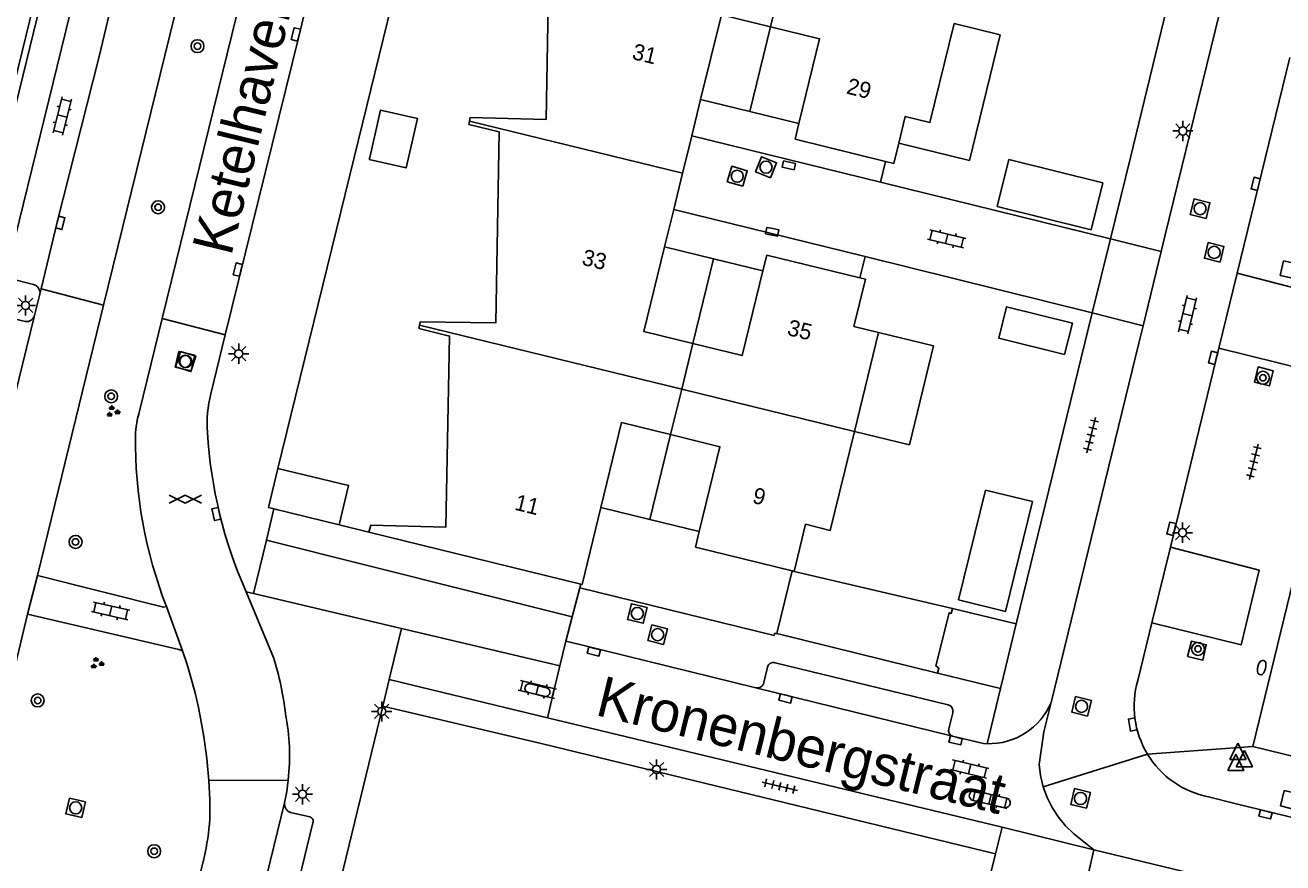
# Model space of a CAD drawing. Extents: x 125000 to 129004, y 397500 to 399008.
# Drawn here: x 127796.1 to 127874, y 398456.3 to 398508.2 of the extents above; entities that cross this region are included whole.
import ezdxf

# ---------------------------------------------------------------- set-up
doc = ezdxf.new("R2010")
doc.units = 0
for name, color, linetype in [('gg-afsc-erfafscheiding', 7, 'Continuous'), ('gg-afsc-muur', 7, 'Continuous'), ('gg-anno-huisnummerreeks BGT', 7, 'Continuous'), ('gg-anno-openbare ruimte label', 7, 'Continuous'), ('gg-bbg-bijgebouw', 7, 'Continuous'), ('gg-bbg-gedigitaliseerde bijgebouw', 7, 'Continuous'), ('gg-bbg-hoofdgebouw', 7, 'Continuous'), ('gg-bbg-luifel en loopbrug', 7, 'Continuous'), ('gg-bbg-tussenscheiding', 7, 'Continuous'), ('gg-knt-verharding', 7, 'Continuous'), ('gg-knt-verharding nz', 7, 'Continuous'), ('gt-grn-groengrens', 7, 'Continuous'), ('gt-grn-vlakafsluiter', 7, 'Continuous'), ('gt-grn-weggrens', 7, 'Continuous'), ('gt-symb-boom', 7, 'Continuous'), ('gt-symb-brandkraan', 7, 'Continuous'), ('gt-symb-gesloten verharding', 7, 'Continuous'), ('gt-symb-groenvak', 7, 'Continuous'), ('gt-symb-klinker verharding', 7, 'Continuous'), ('gt-symb-kolk', 7, 'Continuous'), ('gt-symb-lichtmast', 7, 'Continuous'), ('gt-symb-rioolschacht', 7, 'Continuous'), ('gt-symb-tegel verharding', 7, 'Continuous'), ('gt-symb-waterafsluiter', 7, 'Continuous')]:
    doc.layers.add(name, color=color, linetype=linetype)

# ---------------------------------------------------------------- blocks, each defined once
blk = doc.blocks.new('gt0-KOLK')
at = {"layer": 'gt-symb-kolk'}
blk.add_lwpolyline([(0, 0), (0.375, 0), (0.375, 0.4), (-0.375, 0.4), (-0.375, 0), (0, 0)], dxfattribs=at)
blk = doc.blocks.new('gt0-LMAST')
at = {"layer": 'gt-symb-lichtmast'}
for p, q in [((-0.182, 0.173), (-0.447, 0.438)), ((-0.005, 0.246), (-0.005, 0.621)), ((0.172, 0.173), (0.437, 0.438)), ((-0.255, -0.004), (-0.63, -0.004)), ((-0.182, -0.181), (-0.447, -0.446)), ((-0.005, -0.254), (-0.005, -0.629)), ((0.437, -0.446), (0.172, -0.181)), ((0.245, -0.004), (0.62, -0.004))]:
    blk.add_line(p, q, dxfattribs=at)
blk.add_circle((-0.005, -0.004), 0.25, dxfattribs=at)
blk = doc.blocks.new('gt0-RS')
at = {"layer": 'gt-symb-rioolschacht'}
blk.add_lwpolyline([(-0.5, -0.5), (0.5, -0.5), (0.5, 0.5), (-0.5, 0.5)], close=True, dxfattribs=at)
blk.add_circle((0, 0), 0.375, dxfattribs=at)
blk = doc.blocks.new('gt0-KL1')
at = {"layer": 'gt-symb-klinker verharding'}
for p, q in [((-1.15, 0.3), (1.15, 0.3)), ((-1, -0.3), (-1, 0.3)), ((-0.5, 0.3), (-0.5, 0.45)), ((0, -0.3), (0, 0.3)), ((0.5, 0.3), (0.5, 0.45)), ((1, -0.3), (1, 0.3)), ((-1.15, -0.3), (1.15, -0.3)), ((-0.5, -0.45), (-0.5, -0.3)), ((0.5, -0.45), (0.5, -0.3))]:
    blk.add_line(p, q, dxfattribs=at)
blk = doc.blocks.new('gt0-BOOM')
at = {"layer": 'gt-symb-boom'}
for radius in [0.4, 0.2]:
    blk.add_circle((0, 0), radius, dxfattribs=at)
blk = doc.blocks.new('gt0-TEG1')
at = {"layer": 'gt-symb-tegel verharding'}
for p, q in [((-1.125, 0), (1.125, 0)), ((-0.9, -0.25), (-0.9, 0.25)), ((-0.45, -0.25), (-0.45, 0.25)), ((0, -0.25), (0, 0.25)), ((0.45, -0.25), (0.45, 0.25)), ((0.9, -0.25), (0.9, 0.25))]:
    blk.add_line(p, q, dxfattribs=at)
blk = doc.blocks.new('gt0-BR')
at = {"layer": 'gt-symb-brandkraan'}
for centre, radius, start, end in [((-0.244, 0), 0.206, 107.56694, 252.43307), ((0.599, -2.664), 3, 106.89205, 107.56694), ((0, -0.691), 0.938, 73.10799, 106.89205), ((-0.599, -2.664), 3, 72.43309, 73.10799), ((0.244, 0), 0.206, 287.56695, 72.43309), ((0.599, 2.664), 3, 252.43307, 253.10797), ((0, 0.691), 0.938, 253.10797, 286.89206), ((-0.599, 2.664), 3, 286.89206, 287.56695)]:
    blk.add_arc(centre, radius, start, end, dxfattribs=at)
blk = doc.blocks.new('gt0-WAFSL')
at = {"layer": 'gt-symb-waterafsluiter'}
for p, q in [((-0.5, -0.333), (0, 0.667)), ((0, 0.667), (0.5, -0.333)), ((0.5, -0.333), (-0.5, -0.333))]:
    blk.add_line(p, q, dxfattribs=at)
blk = doc.blocks.new('gt0-GRVAK')
at = {"layer": 'gt-symb-groenvak'}
for p, q in [((-0.11, 0.189), (-0.228, 0.24)), ((-0.182, 0.153), (0.088, 0.153)), ((-0.091, 0.211), (-0.156, 0.322)), ((-0.047, 0.214), (-0.047, 0.393)), ((-0.004, 0.211), (0.061, 0.322)), ((0.015, 0.189), (0.133, 0.24)), ((0.262, -0.052), (0.197, 0.059)), ((0.305, -0.049), (0.305, 0.13)), ((0.349, -0.052), (0.414, 0.059)), ((-0.245, -0.228), (-0.363, -0.177)), ((-0.318, -0.264), (-0.047, -0.264)), ((-0.226, -0.206), (-0.291, -0.095)), ((-0.183, -0.203), (-0.183, -0.024)), ((-0.139, -0.206), (-0.074, -0.095)), ((-0.12, -0.228), (-0.002, -0.177)), ((0.243, -0.074), (0.125, -0.023)), ((0.17, -0.11), (0.441, -0.11)), ((0.368, -0.074), (0.486, -0.023))]:
    blk.add_line(p, q, dxfattribs=at)
blk = doc.blocks.new('gt0-GESVH1')
at = {"layer": 'gt-symb-gesloten verharding'}
for p, q in [((-0.992, -0.261), (0.008, 0.239)), ((0.008, -0.261), (-0.992, 0.239)), ((0.008, 0.239), (1.008, -0.261)), ((1.008, 0.239), (0.008, -0.261))]:
    blk.add_line(p, q, dxfattribs=at)

msp = doc.modelspace()

# ---------------------------------------------------------------- linework, layer by layer
at = {"layer": 'gg-afsc-erfafscheiding'}
msp.add_lwpolyline([(127848.392, 398603.422), (127840.745, 398598.9), (127816.497, 398500)], dxfattribs=at)
at = {"layer": 'gg-afsc-muur'}
for p, q in [((127864.564, 398500), (127868.386, 398515.624)), ((127863.33, 398494.954), (127864.564, 398500)), ((127849.096, 398498.473), (127863.33, 398494.954)), ((127848.147, 398493.872), (127862.208, 398490.369)), ((127862.208, 398490.369), (127857.5, 398471.124)), ((127857.5, 398471.124), (127853.548, 398472.088)), ((127852.624, 398468.081), (127856.522, 398467.124))]:
    msp.add_line(p, q, dxfattribs=at)
msp.add_lwpolyline([(127788.469, 398476.091), (127794.824, 398501.989), (127794.435, 398502.093), (127794.901, 398504.025), (127795.295, 398503.94), (127807.861, 398555.375), (127808.268, 398555.292), (127795.983, 398505.017), (127788.859, 398475.988)], dxfattribs=at)
at = {"layer": 'gg-bbg-bijgebouw'}
for p, q in [((127843.63, 398474.401), (127842.677, 398470.527)), ((127853.548, 398472.088), (127843.745, 398474.373)), ((127842.677, 398470.527), (127852.624, 398468.081))]:
    msp.add_line(p, q, dxfattribs=at)
msp.add_lwpolyline([(127852.624, 398468.081), (127852.712, 398468.379), (127852.519, 398468.524), (127853.352, 398471.812), (127853.47, 398471.773), (127853.548, 398472.088)], dxfattribs=at)
at = {"layer": 'gg-bbg-gedigitaliseerde bijgebouw'}
for p, q in [((127856.317, 398496.951), (127857.037, 398499.863)), ((127857.037, 398499.863), (127862.862, 398498.423)), ((127862.862, 398498.423), (127862.142, 398495.511)), ((127862.142, 398495.511), (127856.317, 398496.951)), ((127811.533, 398478.241), (127815.566, 398477.265))]:
    msp.add_line(p, q, dxfattribs=at)
for points in [[(127817.467, 398500), (127817.435, 398499.858), (127819.714, 398499.342), (127820.41, 398502.412), (127818.13, 398502.928), (127817.467, 398500)], [(127860.492, 398487.799), (127856.417, 398488.814), (127856.9, 398490.755), (127860.976, 398489.74), (127860.492, 398487.799)], [(127811.78, 398480.753), (127811.192, 398478.323), (127811.533, 398478.241)], [(127815.566, 398477.265), (127816.154, 398479.695), (127811.78, 398480.753)]]:
    msp.add_lwpolyline(points, dxfattribs=at)
at = {"layer": 'gg-bbg-hoofdgebouw'}
for p, q in [((127837.953, 398503.58), (127837.403, 398501.332)), ((127843.797, 398501.127), (127844.034, 398502.098)), ((127837.403, 398501.332), (127837.077, 398500)), ((127843.797, 398501.127), (127849.406, 398499.74)), ((127837.077, 398500), (127836.837, 398499.019)), ((127836.837, 398499.019), (127836.287, 398496.771)), ((127836.287, 398496.771), (127835.722, 398494.458)), ((127841.805, 398492.977), (127842.042, 398493.948)), ((127847.82, 398492.536), (127842.042, 398493.948)), ((127847.477, 398483.036), (127848.975, 398489.165)), ((127831.779, 398478.331), (127830.612, 398473.559)), ((127830.532, 398473.579), (127817.412, 398476.8)), ((127837.625, 398475.878), (127837.862, 398476.849)), ((127837.625, 398475.878), (127843.63, 398474.401)), ((127830.532, 398473.579), (127830.612, 398473.559))]:
    msp.add_line(p, q, dxfattribs=at)
for points in [[(127823.639, 398502.233), (127823.685, 398502.467), (127828.385, 398502.349), (127828.598, 398514.21), (127826.694, 398514.68), (127826.741, 398514.873)], [(127842.277, 398508.087), (127839.236, 398508.83), (127837.953, 398503.58)], [(127844.034, 398502.098), (127845.317, 398507.344), (127842.277, 398508.087)], [(127853.646, 398508.275), (127852.15, 398502.156), (127850.625, 398502.529), (127850.222, 398500.876)], [(127820.55, 398489.606), (127820.593, 398489.826), (127825.263, 398489.755), (127825.471, 398501.586), (127823.601, 398502.037), (127823.639, 398502.233)], [(127850.222, 398500.876), (127849.914, 398499.615), (127849.406, 398499.74)], [(127835.722, 398494.458), (127834.441, 398489.217), (127837.471, 398488.477)], [(127837.471, 398488.477), (127840.522, 398487.731), (127841.805, 398492.977)], [(127848.975, 398489.165), (127847.45, 398489.538), (127848.162, 398492.452), (127847.82, 398492.536)], [(127817.412, 398476.8), (127817.526, 398477.227), (127822.183, 398477.121), (127822.402, 398488.941), (127820.511, 398489.41), (127820.55, 398489.606)], [(127836.093, 398482.841), (127833.062, 398483.582), (127831.779, 398478.331)], [(127843.745, 398474.373), (127844.456, 398477.289), (127845.981, 398476.916), (127847.477, 398483.036)], [(127837.862, 398476.849), (127839.145, 398482.095), (127836.093, 398482.841)]]:
    msp.add_lwpolyline(points, dxfattribs=at)
at = {"layer": 'gg-bbg-luifel en loopbrug'}
for p, q in [((127842.277, 398508.087), (127840.992, 398502.84)), ((127840.992, 398502.84), (127837.953, 398503.58)), ((127844.034, 398502.098), (127840.992, 398502.84)), ((127850.222, 398500.876), (127854.593, 398499.808)), ((127838.753, 398493.72), (127835.722, 398494.458)), ((127837.471, 398488.477), (127838.753, 398493.72)), ((127841.805, 398492.977), (127838.753, 398493.72)), ((127848.975, 398489.165), (127852.375, 398488.334)), ((127852.375, 398488.334), (127850.877, 398482.205)), ((127850.877, 398482.205), (127847.477, 398483.036)), ((127836.093, 398482.841), (127834.81, 398477.593)), ((127853.921, 398472.606), (127855.583, 398479.406)), ((127855.583, 398479.406), (127858.497, 398478.694)), ((127834.81, 398477.593), (127831.779, 398478.331)), ((127858.497, 398478.694), (127856.835, 398471.894)), ((127837.862, 398476.849), (127834.81, 398477.593)), ((127856.835, 398471.894), (127853.921, 398472.606))]:
    msp.add_line(p, q, dxfattribs=at)
msp.add_lwpolyline([(127854.593, 398499.808), (127856.492, 398507.579), (127853.646, 398508.275)], dxfattribs=at)
at = {"layer": 'gg-bbg-tussenscheiding'}
for p, q in [((127842.277, 398508.087), (127842.959, 398510.896)), ((127823.639, 398502.233), (127836.837, 398499.019)), ((127820.55, 398489.606), (127836.779, 398485.646)), ((127837.471, 398488.477), (127836.779, 398485.646)), ((127836.779, 398485.646), (127836.093, 398482.841)), ((127836.779, 398485.646), (127847.477, 398483.036)), ((127843.63, 398474.401), (127843.745, 398474.373))]:
    msp.add_line(p, q, dxfattribs=at)
at = {"layer": 'gg-knt-verharding'}
for p, q in [((127800.985, 398490.844), (127815.396, 398549.664)), ((127804.613, 398490.021), (127819.015, 398548.814)), ((127872.151, 398463.531), (127889.201, 398533.864)), ((127800.207, 398514.278), (127794.974, 398492.86)), ((127871.263, 398513.735), (127866.728, 398495.197)), ((127871.184, 398492.832), (127874.443, 398506.18)), ((127863.33, 398494.954), (127862.208, 398490.369)), ((127866.728, 398495.197), (127866.476, 398494.166)), ((127866.476, 398494.166), (127865.354, 398489.581)), ((127795.173, 398492.498), (127796.64, 398492.124)), ((127796.704, 398490.209), (127797.035, 398491.525)), ((127797.115, 398491.86), (127797.035, 398491.525)), ((127797.115, 398491.86), (127800.985, 398490.844)), ((127796.888, 398474.119), (127800.985, 398490.844)), ((127796.146, 398489.844), (127794.634, 398490.197)), ((127803.212, 398484.301), (127804.613, 398490.021)), ((127804.613, 398490.021), (127808.515, 398489.022)), ((127865.354, 398489.581), (127865.088, 398488.493)), ((127808.515, 398489.022), (127807.624, 398485.368)), ((127865.088, 398488.493), (127859.652, 398466.268)), ((127867.044, 398475.879), (127870.05, 398488.191)), ((127796.279, 398471.736), (127796.888, 398474.119)), ((127830.532, 398473.579), (127830.478, 398473.367)), ((127809.815, 398473.114), (127810.267, 398473.007)), ((127811.497, 398469.052), (127809.815, 398473.114)), ((127810.267, 398473.007), (127819.428, 398470.843)), ((127830.478, 398473.367), (127830.001, 398471.57)), ((127830.478, 398473.367), (127842.508, 398470.417)), ((127805.861, 398469.467), (127804.872, 398472.197)), ((127794.561, 398464.642), (127796.279, 398471.736)), ((127830.001, 398471.57), (127829.6, 398470.057)), ((127818.674, 398467.69), (127819.428, 398470.843)), ((127819.428, 398470.843), (127829.233, 398468.526)), ((127857.5, 398471.124), (127856.522, 398467.124)), ((127865.029, 398467.626), (127865.901, 398471.198)), ((127829.233, 398468.526), (127829.6, 398470.057)), ((127829.6, 398470.057), (127830.55, 398469.824)), ((127830.55, 398469.824), (127841.378, 398467.172)), ((127805.861, 398469.467), (127806.156, 398468.616)), ((127828.462, 398465.311), (127829.233, 398468.526)), ((127841.864, 398467.493), (127842.096, 398468.444)), ((127842.578, 398468.72), (127853.286, 398466.12)), ((127818.28, 398466.042), (127818.674, 398467.69)), ((127828.462, 398465.311), (127818.674, 398467.69)), ((127827.423, 398467.411), (127828.395, 398467.178)), ((127828.267, 398466.643), (127827.295, 398466.876)), ((127812.978, 398444.279), (127818.28, 398466.042)), ((127818.28, 398466.042), (127828.079, 398463.715)), ((127828.462, 398465.311), (127856.624, 398458.54)), ((127853.57, 398465.624), (127853.329, 398464.642)), ((127856.215, 398456.889), (127828.079, 398463.715)), ((127853.556, 398464.168), (127855.465, 398463.727)), ((127855.465, 398463.727), (127855.688, 398463.714)), ((127872.151, 398463.531), (127881.198, 398461.318)), ((127812.415, 398461.465), (127807.492, 398461.434)), ((127854.961, 398460.788), (127856.893, 398460.346)), ((127871.036, 398460.016), (127869.397, 398460.418)), ((127856.783, 398459.752), (127854.83, 398460.2)), ((127876.062, 398458.781), (127871.036, 398460.016)), ((127808.712, 398437.395), (127813.946, 398458.807)), ((127813.745, 398459.184), (127812.561, 398459.446)), ((127856.624, 398458.54), (127856.215, 398456.889)), ((127862.302, 398457.145), (127856.624, 398458.54)), ((127807.2, 398456.67), (127801.782, 398434.442)), ((127856.215, 398456.889), (127850.794, 398435.014)), ((127861.923, 398455.504), (127862.302, 398457.145)), ((127862.302, 398457.145), (127869.567, 398455.386))]:
    msp.add_line(p, q, dxfattribs=at)
for points in [[(127808.515, 398489.022), (127813.083, 398507.561), (127817.622, 398526.181), (127821.563, 398542.084), (127822.961, 398547.843)], [(127802.665, 398514.503), (127800.702, 398506.236), (127798.109, 398495.994), (127797.115, 398491.86)], [(127873.841, 398492.695), (127874.055, 398493.59), (127874.991, 398493.399), (127874.781, 398492.475), (127873.841, 398492.695)], [(127870.05, 398488.191), (127875.555, 398486.825), (127876.692, 398491.419), (127871.184, 398492.832)], [(127796.704, 398490.209), (127793.511, 398477.242), (127792.858, 398474.697)], [(127872.243, 398486.081), (127872.479, 398487.028), (127873.405, 398486.784), (127873.186, 398485.858), (127872.243, 398486.081)], [(127865.901, 398471.198), (127871.431, 398469.834), (127872.546, 398474.446), (127867.044, 398475.879)], [(127796.888, 398474.119), (127804.682, 398472.153), (127804.872, 398472.197)], [(127796.279, 398471.736), (127805.646, 398469.538), (127805.861, 398469.467)], [(127842.508, 398470.417), (127842.529, 398470.528), (127842.677, 398470.527)], [(127868.111, 398469.114), (127868.342, 398470.057), (127869.265, 398469.841), (127869.058, 398468.892), (127868.111, 398469.114)], [(127807.492, 398461.434), (127807.553, 398460.239), (127807.569, 398459.038)], [(127812.186, 398460.058), (127812.319, 398460.759), (127812.415, 398461.465)], [(127874.093, 398460.82), (127875.029, 398460.594), (127874.814, 398459.628), (127873.865, 398459.87), (127874.093, 398460.82)], [(127806.594, 398437.083), (127806.906, 398438.424), (127812.186, 398460.058)]]:
    msp.add_lwpolyline(points, dxfattribs=at)
for centre, radius, start, end in [((127796.515, 398491.612), 0.528, 350.55741, 76.24689), ((127796.218, 398490.343), 0.504, 261.76436, 344.61479), ((127814.311, 398483.567), 6.925, 164.92695, 184.89588), ((127809.159, 398482.501), 6.213, 163.15665, 177.58057), ((127835.703, 398484.649), 28.341, 183.38326, 204.01568), ((127831.371, 398482.472), 28.422, 179.41429, 201.19445), ((127794.113, 398463.505), 18.247, 6.47882, 17.69724), ((127775.592, 398459.215), 31.978, 3.97888, 17.09662), ((127842.455, 398468.375), 0.366, 70.43095, 169.16117), ((127827.345, 398467.147), 0.275, 73.52026, 259.56929), ((127841.464, 398467.57), 0.408, 257.83235, 349.05668), ((127870.515, 398466.023), 5.716, 163.71339, 211.21273), ((127828.345, 398466.907), 0.275, 253.52026, 79.56929), ((127853.17, 398465.724), 0.413, 345.95867, 73.63057), ((127855.816, 398467.868), 4.156, 268.23421, 337.35305), ((127798.813, 398462.951), 13.683, 353.76663, 11.01107), ((127853.684, 398464.521), 0.375, 161.16324, 250.01656), ((127870.514, 398466.022), 5.714, 211.209, 258.7254), ((127854.892, 398460.495), 0.301, 76.77361, 258.10688), ((127856.827, 398460.051), 0.302, 261.66904, 77.348), ((127812.788, 398460.006), 0.604, 175.07094, 247.92442), ((127790.61, 398460.468), 17.019, 347.10554, 355.18038), ((127813.674, 398458.904), 0.288, 340.28463, 75.84457)]:
    msp.add_arc(centre, radius, start, end, dxfattribs=at)
at = {"layer": 'gg-knt-verharding nz'}
for p, q in [((127870.05, 398488.191), (127871.184, 398492.832)), ((127865.901, 398471.198), (127867.044, 398475.879)), ((127841.378, 398467.172), (127853.556, 398464.168))]:
    msp.add_line(p, q, dxfattribs=at)
at = {"layer": 'gt-grn-groengrens'}
for p, q in [((127811.533, 398478.241), (127811.065, 398476.304)), ((127810.267, 398473.007), (127811.065, 398476.304)), ((127811.065, 398476.304), (127830.001, 398471.57))]:
    msp.add_line(p, q, dxfattribs=at)
at = {"layer": 'gt-grn-vlakafsluiter'}
for p, q in [((127811.78, 398480.753), (127816.497, 398500)), ((127849.406, 398499.74), (127849.096, 398498.473)), ((127848.147, 398493.872), (127847.82, 398492.536)), ((127815.566, 398477.265), (127817.412, 398476.8))]:
    msp.add_line(p, q, dxfattribs=at)
at = {"layer": 'gt-grn-weggrens'}
for p, q in [((127837.403, 398501.332), (127849.096, 398498.473)), ((127848.147, 398493.872), (127836.287, 398496.771)), ((127863.33, 398494.954), (127866.476, 398494.166)), ((127862.208, 398490.369), (127865.354, 398489.581)), ((127856.522, 398467.124), (127855.688, 398463.714)), ((127872.151, 398463.531), (127865.627, 398463.061)), ((127859.166, 398461.052), (127865.627, 398463.061))]:
    msp.add_line(p, q, dxfattribs=at)
for points in [[(127859.652, 398466.268), (127859.206, 398464.447), (127858.917, 398462.434), (127859.002, 398461.736), (127859.166, 398461.052)], [(127859.166, 398461.052), (127859.407, 398460.392), (127859.721, 398459.763), (127860.104, 398459.173), (127860.552, 398458.631), (127861.058, 398458.143), (127862.302, 398457.145)]]:
    msp.add_lwpolyline(points, dxfattribs=at)

# ---------------------------------------------------------------- block references
at = {"layer": 'gt-symb-boom'}
for p in [(127806.796, 398506.882), (127804.355, 398496.91), (127872.776, 398486.361), (127801.451, 398485.212), (127799.245, 398476.198), (127868.751, 398469.577), (127796.901, 398466.389), (127804.112, 398457.057)]:
    msp.add_blockref('gt0-BOOM', p, dxfattribs=at)
at = {"layer": 'gt-symb-brandkraan', "rotation": 76.35276166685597}
msp.add_blockref('gt0-BR', (127872.696, 398468.422), dxfattribs=at)
at = {"layer": 'gt-symb-gesloten verharding'}
msp.add_blockref('gt0-GESVH1', (127806.031, 398478.852), dxfattribs=at)
at = {"layer": 'gt-symb-groenvak'}
for p in [(127801.537, 398484.268), (127800.556, 398468.682)]:
    msp.add_blockref('gt0-GRVAK', p, dxfattribs=at)
at = {"layer": 'gt-symb-klinker verharding'}
for p, rotation in [((127798.423, 398502.565), 76.11658196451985), ((127853.188, 398494.964), -13.466776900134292), ((127868.104, 398490.257), 76.22785456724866), ((127801.418, 398471.932), 167.29726808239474), ((127827.845, 398467.059), -13.46677689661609), ((127854.607, 398462.146), -13.59156043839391), ((127855.864, 398460.27), -13.46677689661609)]:
    msp.add_blockref('gt0-KL1', p, dxfattribs=dict(at, rotation=rotation))
at = {"layer": 'gt-symb-kolk'}
for p, rotation in [((127813.083, 398507.561), 76.30432115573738), ((127843.453, 398499.702), 168.40926317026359), ((127872.521, 398498.313), 76.28353067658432), ((127798.109, 398495.994), -104.21042992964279), ((127842.427, 398495.591), 168.40926317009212), ((127809.486, 398493.004), 76.12228586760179), ((127869.885, 398487.546), 76.28353067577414), ((127808.159, 398477.976), 103.61154811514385), ((127867.3, 398476.968), 76.28353067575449), ((127831.391, 398469.609), 165.93596328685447), ((127843.255, 398466.707), 166.10468120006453), ((127864.901, 398464.934), 99.90507920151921), ((127853.791, 398464.112), 166.27104827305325), ((127872.885, 398459.144), -13.82779503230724)]:
    msp.add_blockref('gt0-KOLK', p, dxfattribs=dict(at, rotation=rotation))
at = {"layer": 'gt-symb-lichtmast'}
for p in [(127867.817, 398501.637), (127796.154, 398490.839), (127809.352, 398487.85), (127867.801, 398476.775), (127818.211, 398465.712), (127835.23, 398462.119), (127813.304, 398460.587)]:
    msp.add_blockref('gt0-LMAST', p, dxfattribs=at)
at = {"layer": 'gt-symb-rioolschacht'}
for p, rotation in [((127840.221, 398498.83), 73.50377577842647), ((127842.001, 398499.388), 68.10284941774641), ((127868.881, 398496.827), 76.28353067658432), ((127869.755, 398494.119), 76.28353067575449), ((127806.023, 398487.379), -13.119144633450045), ((127806.07, 398487.366), -107.79693756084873), ((127834.031, 398471.766), -13.64723833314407), ((127835.292, 398470.459), -13.647238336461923), ((127861.544, 398466.023), 76.28353067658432), ((127799.251, 398459.738), -103.22203740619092), ((127861.481, 398460.325), 76.28353067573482)]:
    msp.add_blockref('gt0-RS', p, dxfattribs=dict(at, rotation=rotation))
at = {"layer": 'gt-symb-tegel verharding'}
for p, rotation in [((127862.128, 398482.809), 76.22785456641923), ((127872.209, 398481.159), 76.22785456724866), ((127842.856, 398461.077), -13.535856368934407)]:
    msp.add_blockref('gt0-TEG1', p, dxfattribs=dict(at, rotation=rotation))
at = {"layer": 'gt-symb-waterafsluiter'}
for p in [(127871.229, 398463.077), (127871.094, 398462.395), (127871.622, 398462.62)]:
    msp.add_blockref('gt0-WAFSL', p, dxfattribs=at)

# ---------------------------------------------------------------- texts
at = {"layer": 'gg-anno-huisnummerreeks BGT'}
for s, rotation, p in [('31', 346.3, (127833.65, 398506.098)), ('29', 346.1, (127846.924, 398503.96)), ('33', 346.3, (127830.538, 398493.368)), ('35', 346.3, (127843.26, 398489.017)), ('11', 346.2, (127826.373, 398478.203)), ('9', 346.2, (127841.107, 398478.625))]:
    msp.add_text(s, height=1, rotation=rotation, dxfattribs=at).set_placement(p)
at = {"layer": 'gg-anno-openbare ruimte label'}
for s, rotation, p in [('Ketelhavenstraat', 76.3, (127808.878, 398493.843)), ('Kronenbergstraat', 346.2, (127831.361, 398465.505))]:
    msp.add_text(s, height=2.5, rotation=rotation, dxfattribs=at).set_placement(p)

doc.saveas('drawing.dxf')
